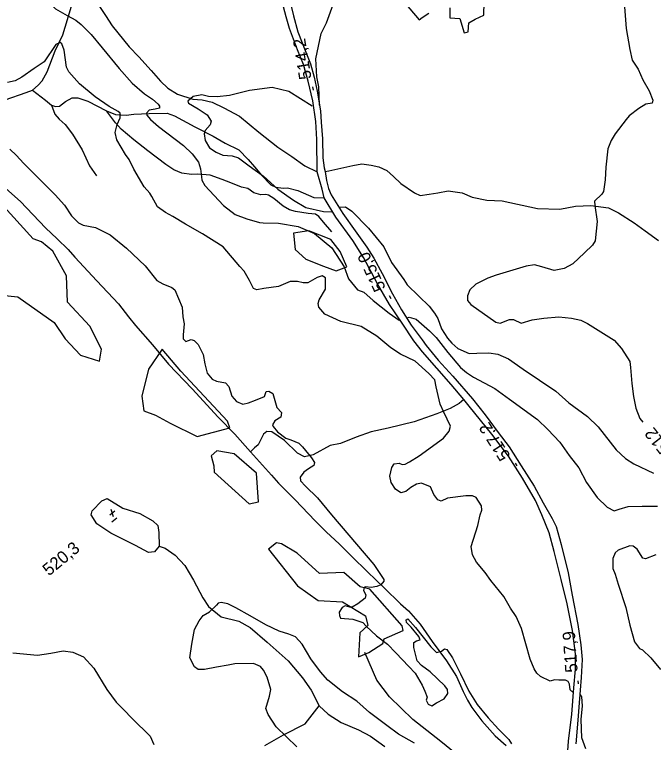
# Model space of a CAD drawing. Extents: x 347059 to 352153, y 6073752 to 6078601.
# Drawn here: x 347435.5 to 347667.7, y 6075672.7 to 6075937.3 of the extents above; entities that cross this region are included whole.
import ezdxf

# ---------------------------------------------------------------- set-up
doc = ezdxf.new("R2010")
doc.units = 0
for name, color, linetype in [('Level 1', 7, 'Continuous'), ('Level 19', 7, 'Continuous'), ('Level 2', 7, 'Continuous'), ('Level 22', 7, 'Continuous'), ('Level 3', 7, 'Continuous'), ('Level 4', 7, 'Continuous'), ('Level 44', 7, 'Continuous')]:
    doc.layers.add(name, color=color, linetype=linetype)

msp = doc.modelspace()

# ---------------------------------------------------------------- linework, layer by layer
at = {"layer": 'Level 1'}
for points in [[(347433.77, 6075888.41), (347436.13, 6075886.03), (347438.76, 6075883.33), (347446.24, 6075875.72), (347450.18, 6075871.74), (347453.65, 6075868.03), (347456.14, 6075864.16), (347458.7, 6075861.61), (347460.42, 6075860.75), (347464.89, 6075859.92), (347470.2, 6075857.16), (347476.2, 6075852.36), (347482.92, 6075845.93), (347487.22, 6075840.57), (347489.36, 6075839.39), (347492.66, 6075838.01), (347493.69, 6075837.16), (347496.38, 6075830.95), (347496.63, 6075827.37), (347497.12, 6075824.87), (347496.73, 6075820.86), (347496.74, 6075819.41), (347497.66, 6075818.46), (347499.6, 6075819.15), (347500.72, 6075818.75), (347502.17, 6075817.32), (347503.99, 6075813.68), (347504.61, 6075810.37), (347505.41, 6075806.88), (347507.27, 6075804.76), (347508.84, 6075803.99), (347512.16, 6075803.45), (347513.31, 6075802.02), (347514.46, 6075798.57), (347516.1, 6075796.66), (347518.46, 6075795.67), (347520.44, 6075796.09), (347522.99, 6075797.15), (347526.3, 6075798.47), (347526.96, 6075800.25), (347527.94, 6075800.33), (347529.3, 6075799.54), (347530.85, 6075794.4), (347532.54, 6075792.6), (347532.29, 6075790.96), (347530.04, 6075789.63), (347529.24, 6075788.19), (347529.43, 6075787.53), (347531.05, 6075785.57), (347534.09, 6075783.34), (347535.91, 6075782.73), (347538.82, 6075781.45), (347540.15, 6075780.17), (347543.45, 6075776.17), (347544.44, 6075774.49), (347544.19, 6075773.35), (347542.34, 6075772.08), (347540.64, 6075770.94), (347539.23, 6075769.12)], [(347539.23, 6075769.12), (347539.4, 6075767.8), (347541.16, 6075765.83), (347545.6, 6075761.58), (347550.65, 6075755.46), (347566.06, 6075737.31), (347569.73, 6075731.9), (347569.68, 6075731.32), (347568.55, 6075730.01), (347567.1, 6075729.32), (347565.04, 6075728.94), (347563.05, 6075729.27), (347562.59, 6075729.02), (347562.34, 6075727.89), (347563.12, 6075726.3), (347562.87, 6075725.16), (347560.21, 6075723.1), (347558.21, 6075721.84), (347557.28, 6075721.85), (347555.58, 6075722.3), (347554.59, 6075721.74), (347553.41, 6075719.97), (347553.59, 6075718.8), (347553.93, 6075717.9), (347558.38, 6075717.48), (347562.02, 6075716.27), (347563.27, 6075714.92), (347567.06, 6075711.45), (347571.04, 6075708.4), (347574.06, 6075705.22), (347578.72, 6075700.22), (347581.1, 6075697.82), (347583.58, 6075693.53), (347584.53, 6075691.27), (347585.4, 6075689.09), (347585.09, 6075688.04), (347585.81, 6075686.52), (347587.14, 6075686.03), (347588.83, 6075687.03), (347591.65, 6075688.57)], [(347538.01, 6075671.06), (347530.54, 6075678.37), (347527.58, 6075682.87), (347526.83, 6075685.05), (347528.13, 6075689.48), (347528.66, 6075691.92), (347527.25, 6075696.36), (347525.94, 6075698.89), (347524.9, 6075700.3), (347522.27, 6075701.33), (347515.49, 6075701.18), (347513.1, 6075700.8), (347508.84, 6075700.06), (347504.48, 6075699.12), (347502.14, 6075699.18), (347500.83, 6075700.09), (347499.16, 6075703.38), (347499.85, 6075708.37), (347500.88, 6075713.77), (347502.58, 6075716.92), (347504, 6075718.77), (347506.26, 6075720.11), (347508.84, 6075722.53)], [(347580.78, 6075672.43), (347575.07, 6075675.7), (347570.74, 6075678.78), (347564.5, 6075683.56), (347559.84, 6075687.72), (347554.71, 6075691.03), (347549.33, 6075695.34), (347546.7, 6075698.38), (347543.13, 6075703.03), (347540.02, 6075708.38), (347537.61, 6075711), (347535.17, 6075712.08), (347531.66, 6075713.15), (347526.79, 6075715.47), (347521.09, 6075718.74), (347515.85, 6075721.65), (347512.94, 6075723.08), (347510.61, 6075723.5), (347509.45, 6075723.26), (347508.84, 6075722.53)], [(347591.65, 6075688.57), (347592.99, 6075690.47), (347592.76, 6075691.87), (347591.8, 6075693.19), (347586.5, 6075698.33), (347583.32, 6075700.58), (347581.82, 6075702.39), (347580.54, 6075707.14), (347580.57, 6075709.02), (347581.57, 6075709.58), (347582.84, 6075709.97), (347582.37, 6075711.17), (347579.58, 6075714.54), (347577.93, 6075716.22), (347577.74, 6075717.25), (347578.42, 6075717.55), (347581.16, 6075714.39), (347586.79, 6075707.42), (347588.84, 6075705.42), (347590.69, 6075705.87), (347591.72, 6075706.74), (347592.57, 6075706.51), (347594.59, 6075703.43), (347597.58, 6075697.57), (347600.53, 6075691.28), (347603.55, 6075686.51), (347607.57, 6075681.64), (347611.3, 6075677.45), (347615.07, 6075673.68), (347616.08, 6075672.14)]]:
    msp.add_lwpolyline(points, dxfattribs=at)
at = {"layer": 'Level 19'}
for points in [[(347548.03, 6075870.71), (347547.21, 6075873.79), (347545.48, 6075880.08), (347545.28, 6075891.87), (347544.93, 6075898.45), (347543.83, 6075905.91), (347542.13, 6075913.08), (347540.52, 6075919.1), (347538.28, 6075924.44), (347535.41, 6075932.19), (347534.19, 6075936.44), (347532.69, 6075941.88)], [(347535.52, 6075942.28), (347536.9, 6075936.88), (347538.45, 6075931.03), (347541.31, 6075923.64), (347543.01, 6075919.36), (347544.4, 6075914.57), (347545.39, 6075909.45), (347546.64, 6075902.27), (347546.94, 6075898.22), (347547.37, 6075892.16), (347547.49, 6075885.15), (347548.02, 6075881.52), (347548.37, 6075880.27), (347548.89, 6075876.93), (347549.56, 6075874.02), (347550.57, 6075871.71), (347554.77, 6075864.95), (347559.26, 6075858.66), (347563.49, 6075852.67), (347566, 6075848.78), (347569.03, 6075843.13), (347572.78, 6075835.76), (347576.12, 6075829.93), (347579.65, 6075824.42), (347583.63, 6075819.07), (347585.1, 6075817), (347589.44, 6075811.59), (347594.72, 6075805.78), (347601.86, 6075797.56), (347606.45, 6075791.76), (347611.25, 6075785.38), (347615.27, 6075780.08), (347619.62, 6075773.24), (347624.29, 6075765.78), (347627.61, 6075759.72), (347630.91, 6075754.02), (347632.31, 6075751.16), (347634.09, 6075744.6), (347636.64, 6075734.33), (347638.17, 6075726.21), (347640.2, 6075715.58), (347641.27, 6075708.19), (347641.71, 6075702.83), (347641.46, 6075696.27), (347640.72, 6075687.11), (347640.23, 6075680.73), (347639.42, 6075672.19)], [(347636.32, 6075666.14), (347636.77, 6075673.09), (347638, 6075682.9), (347638.78, 6075692.54), (347639.29, 6075699.25), (347639.39, 6075704.84), (347638.29, 6075713.33), (347636.27, 6075723.07), (347634.18, 6075731.92), (347631.63, 6075742.11), (347629.83, 6075748.87), (347627.12, 6075755.38), (347624.76, 6075760.67), (347620.05, 6075768.71), (347614.93, 6075776.69), (347608.89, 6075784.71), (347600.73, 6075794.92), (347598.73, 6075797.31), (347594.14, 6075802.78), (347583.71, 6075814.67), (347580.6, 6075818.65), (347576.29, 6075825.08), (347571.73, 6075831.89), (347567.42, 6075839.38), (347562.33, 6075848.93), (347558.45, 6075855.21), (347552.25, 6075863.58), (347548.03, 6075870.71)]]:
    msp.add_lwpolyline(points, dxfattribs=at)
at = {"layer": 'Level 2'}
for points in [[(347546.28, 6075904.34), (347546.31, 6075904.34), (347546.04, 6075911), (347545.31, 6075914.68), (347544.95, 6075921.26), (347546.87, 6075930.39), (347548.84, 6075934.27), (347553.19, 6075946.39), (347552.76, 6075954.34)], [(347435.26, 6075947), (347440.72, 6075945.85), (347444.21, 6075944.67), (347446.99, 6075942.75), (347450.35, 6075939.33), (347454.54, 6075936.97), (347457.69, 6075935.26), (347459.64, 6075933.7), (347463.27, 6075930.11), (347467.36, 6075925.18), (347473.51, 6075917.74), (347478.21, 6075912.38), (347482.68, 6075908.43), (347485.54, 6075906.57), (347487.68, 6075904.78), (347488.11, 6075903.95), (347488.18, 6075903.21)], [(347657.1, 6075940.07), (347657.74, 6075932.23), (347659.12, 6075924.6), (347659.99, 6075920.67), (347662.16, 6075917.41), (347663.84, 6075913.62), (347666.15, 6075909.55), (347667.43, 6075906.23), (347667.18, 6075905.08), (347664.96, 6075904.7), (347662.33, 6075903.2), (347658.86, 6075900.46)], [(347503.73, 6075857.6), (347497.62, 6075861.04), (347493.04, 6075863.83), (347490.31, 6075865.34), (347487.46, 6075867.34), (347485.32, 6075871.1), (347484.64, 6075872.39), (347482.55, 6075874.61), (347478.76, 6075881.11), (347477.07, 6075884.59), (347475.77, 6075886.48), (347472.68, 6075891.8), (347471.99, 6075894.45), (347472.74, 6075897.35), (347473.89, 6075899.7), (347473.82, 6075901.45), (347473.14, 6075902.07), (347469.82, 6075903.83), (347464.77, 6075907.34), (347459.05, 6075912.17), (347455.19, 6075916.48), (347454.39, 6075918.13), (347453.48, 6075924.37), (347452.64, 6075926.67), (347452.07, 6075927.16), (347450.48, 6075926.47), (347446.25, 6075920.14), (347442.57, 6075917.66), (347438.15, 6075914.55), (347435.71, 6075913.18), (347432.91, 6075912.57)], [(347543.64, 6075904.02), (347535.2, 6075909.37), (347529.12, 6075910.82), (347520.81, 6075909.75), (347513.54, 6075907.91), (347509.1, 6075907.36), (347505.92, 6075907.51), (347503.59, 6075908.09), (347500.34, 6075907.51), (347498.5, 6075905.87), (347498.74, 6075905.12), (347502.17, 6075903.07), (347505.44, 6075900.88), (347506.88, 6075898.5), (347506.53, 6075897.15), (347504.75, 6075895.11), (347504.41, 6075893.94), (347504.69, 6075891.52), (347506.32, 6075888.9), (347508.77, 6075887.22), (347511.13, 6075886.13), (347514.59, 6075885.96)], [(347488.18, 6075903.21), (347486.56, 6075902.93), (347484.36, 6075902.55), (347483.46, 6075901.49), (347483.52, 6075900.67), (347484.82, 6075899.1), (347487.77, 6075896.66), (347496.87, 6075889.67), (347499.99, 6075886.7), (347502.3, 6075883.59), (347503.08, 6075881.2), (347503.38, 6075878.27), (347503.56, 6075877.1), (347504.61, 6075875.19), (347511.44, 6075867.89), (347515.61, 6075864.61), (347519.88, 6075862.99), (347524.53, 6075861.69), (347525.87, 6075861.54), (347531.43, 6075861.48), (347538.49, 6075860.2), (347544.48, 6075857.71), (347550.84, 6075852.5), (347555.31, 6075845.61), (347555.31, 6075845.61), (347556.85, 6075841.27), (347560.08, 6075837.16), (347562.42, 6075836.37), (347565.84, 6075833.34), (347571.67, 6075828.74), (347575.26, 6075826.23), (347575.48, 6075826.29)], [(347658.86, 6075900.46), (347657.72, 6075899.11), (347653.72, 6075893.94), (347652.25, 6075891.52), (347651.09, 6075888.43), (347650.39, 6075881.87), (347650.09, 6075877.23), (347649.47, 6075873), (347648.94, 6075872.03), (347646.22, 6075869.51), (347646.36, 6075867.89), (347647.19, 6075862.06), (347646.45, 6075855.07), (347645.5, 6075853.48), (347642.67, 6075850.61), (347638.36, 6075846.64), (347635.21, 6075844.97), (347631.57, 6075844.21), (347627.11, 6075845.57), (347624.4, 6075846.26), (347621.45, 6075845.8), (347610.51, 6075842.59), (347607.42, 6075841.49), (347603.13, 6075839.27), (347600.96, 6075837.21), (347600.1, 6075835.03), (347600.08, 6075833.29), (347601.26, 6075831.87), (347610.33, 6075825.43), (347611.97, 6075825.06), (347615.37, 6075826.41), (347616.83, 6075826.42), (347619.54, 6075825.08), (347623.59, 6075826.31)], [(347514.59, 6075885.96), (347516.84, 6075885.17), (347520.78, 6075882.34), (347526, 6075878.6), (347531.2, 6075873.76), (347536.85, 6075869.83), (347541.39, 6075867.15), (347547.75, 6075865.64), (347550.6, 6075865.58), (347550.94, 6075865.8)], [(347553.32, 6075867.29), (347555.75, 6075867.43)], [(347555.75, 6075867.43), (347558.03, 6075865.82), (347564.08, 6075859.66), (347569.71, 6075852.91), (347572.49, 6075847.2), (347576.9, 6075840.92), (347578.19, 6075839.07), (347582.46, 6075834.97), (347586.1, 6075831.22), (347588.12, 6075828.78), (347589.31, 6075826.85), (347590.62, 6075823.02), (347592.77, 6075819.62), (347594.34, 6075817.88), (347596.63, 6075815.92), (347600.74, 6075814.02), (347603.52, 6075814.19), (347607.82, 6075814.3), (347611.12, 6075813.85), (347615.03, 6075812.18), (347620.27, 6075808.42), (347632.24, 6075800.4), (347636.93, 6075796.18), (347643.66, 6075791.12), (347647.53, 6075787.41), (347649.81, 6075784.66), (347654.16, 6075779.08), (347657.57, 6075775.93), (347660.52, 6075773.98), (347667.7, 6075770.62)], [(347603.41, 6075738.24), (347601.85, 6075740.93), (347601.48, 6075743.93), (347603.81, 6075751.55), (347604.69, 6075755.45), (347605.35, 6075757.06), (347605.14, 6075758.74), (347603.18, 6075761.75), (347601.93, 6075762.31), (347599.54, 6075762.31), (347592.86, 6075761.42), (347590.51, 6075760.4), (347589.25, 6075760.81), (347587.85, 6075762.83), (347586.59, 6075765.62), (347583.31, 6075766.87), (347581.61, 6075766.53), (347579.54, 6075765.34), (347577.73, 6075763.84), (347575.81, 6075763.44), (347573.97, 6075764.7), (347572.32, 6075767.18), (347571.89, 6075769.46), (347572.62, 6075772.58), (347573.48, 6075773.95), (347575.24, 6075774.22), (347576.35, 6075773.68), (347577.38, 6075773.88), (347579.02, 6075774.69), (347582.47, 6075776.82), (347591.36, 6075783.24), (347593.47, 6075785.88), (347593.89, 6075787.67), (347591.43, 6075792.73), (347590.11, 6075795.6), (347588.68, 6075801.92), (347588.19, 6075804.51), (347586.01, 6075806.79), (347581.11, 6075811.27), (347575.75, 6075813.83), (347572.27, 6075816.13), (347567.15, 6075820.34), (347561.42, 6075823.94), (347554, 6075825.65), (347548.19, 6075828.37), (347546.07, 6075830.93), (347545.81, 6075832.21), (347546.12, 6075833.6), (347548.48, 6075837.44), (347548.47, 6075841.58), (347547.23, 6075842.33), (347545.48, 6075841.73), (347542.04, 6075839.76), (347540.34, 6075839.81), (347538.34, 6075840.29), (347535.58, 6075840.26), (347531.42, 6075838.43), (347526.12, 6075837.66), (347523.49, 6075837.21), (347522.35, 6075837.74), (347520.82, 6075840.58), (347518.9, 6075844.06), (347517.36, 6075845.76), (347511.24, 6075852.81), (347503.73, 6075857.6)], [(347577.99, 6075827.01), (347578.84, 6075827.26), (347581.47, 6075826.57), (347586.31, 6075822.32)], [(347623.59, 6075826.31), (347627.88, 6075826.93), (347633.32, 6075827.45), (347637.87, 6075826.95), (347641.29, 6075826.2), (347643.73, 6075825.02), (347653.43, 6075818.95), (347656.06, 6075815.94), (347659.04, 6075811.22), (347659.33, 6075808.94), (347659.81, 6075803.21), (347660.45, 6075798.41), (347661.28, 6075794.18), (347662.75, 6075790.48), (347663.77, 6075789.15)], [(347586.31, 6075822.32), (347588.76, 6075819.85), (347592.96, 6075814.45), (347597.51, 6075808.95), (347599.67, 6075807.15), (347602.26, 6075805.46), (347610.07, 6075801.32), (347615.37, 6075797.49), (347625.49, 6075790.08)], [(347625.49, 6075790.08), (347629.28, 6075786.46), (347633.64, 6075781.85), (347637.1, 6075777.02), (347640.53, 6075772.56), (347643.36, 6075767.21), (347647.21, 6075761.77), (347650.8, 6075758.24), (347653.36, 6075756.91), (347655.16, 6075757.46), (347658.52, 6075758.39), (347663.55, 6075758.57), (347669.15, 6075758.55)], [(347668.49, 6075740.88), (347664.78, 6075739.42), (347663.79, 6075739.65), (347661.77, 6075742.9), (347660.35, 6075743.97), (347659.05, 6075744.09), (347654.9, 6075742.52), (347653.71, 6075741.54), (347652.95, 6075739.58), (347652.89, 6075735.95), (347653.71, 6075733.84), (347654.89, 6075730.17), (347657.64, 6075721.7), (347659.07, 6075715.31), (347660.75, 6075709.27), (347662.55, 6075706.77), (347663.74, 6075706.3), (347666.74, 6075703.47), (347670.19, 6075699.15)], [(347638.63, 6075690.66), (347637.43, 6075691.81), (347637.11, 6075693.8), (347636.63, 6075694.86), (347635.66, 6075695.25), (347633.26, 6075695.25), (347631.68, 6075695.4), (347630.18, 6075694.96), (347626.57, 6075696.61), (347625.3, 6075697.82), (347624.29, 6075699.37), (347622.81, 6075702.91), (347619.67, 6075714.09), (347617.83, 6075718.4), (347615.66, 6075721.5), (347613.24, 6075725.72), (347608.57, 6075731.52), (347606.45, 6075734.41), (347603.41, 6075738.24)], [(347643.15, 6075670.3), (347641.65, 6075674.36), (347641.42, 6075681.06), (347641.88, 6075685.95), (347641.69, 6075689.23), (347641.13, 6075689.94), (347640.95, 6075689.99)]]:
    msp.add_lwpolyline(points, dxfattribs=at)
at = {"layer": 'Level 22'}
for points in [[(347432.08, 6075906.33), (347439.71, 6075908.94), (347441.93, 6075909.79), (347444.02, 6075911.65), (347445.48, 6075913.2), (347447.31, 6075916.43), (347450.25, 6075924.16), (347452.97, 6075929.95), (347454.66, 6075935.55), (347457.11, 6075943.69)], [(347441.93, 6075909.79), (347446.65, 6075906.22), (347448.86, 6075904.35), (347450.32, 6075903.87), (347451.83, 6075903.95), (347454, 6075905.73), (347456.45, 6075907.01), (347458.43, 6075906.97), (347462.04, 6075905.84), (347468.84, 6075902.32), (347472.1, 6075900.97), (347475.99, 6075900.75), (347478.82, 6075901.14), (347484.37, 6075901.37), (347490.89, 6075901.51), (347493.65, 6075900.49), (347500.99, 6075896.43), (347507.62, 6075893.11), (347512.06, 6075890.49), (347516.92, 6075888.08), (347520.32, 6075884.56), (347522.69, 6075881.98), (347525.22, 6075878.85), (347528.58, 6075875.38), (347530.47, 6075874.58), (347533.09, 6075874.18), (347534.72, 6075874.29), (347538.48, 6075873.35), (347544.27, 6075870.75), (347548.03, 6075870.71)], [(347448.86, 6075904.35), (347450.11, 6075901.05), (347451.71, 6075899.26), (347453.87, 6075897.27), (347456.58, 6075893.86), (347460.03, 6075888.07), (347462.67, 6075882.27), (347465.19, 6075878.71)], [(347550.75, 6075858.35), (347547.72, 6075861.79), (347546.01, 6075863.88), (347544.81, 6075864.75), (347542.23, 6075865.03), (347537.56, 6075865.71), (347535.41, 6075866.36), (347533.06, 6075867.6), (347529.69, 6075870.38), (347527.79, 6075871.63), (347526.84, 6075871.86), (347524.99, 6075871.72), (347522.41, 6075872.53), (347520.24, 6075874), (347517.93, 6075874.58), (347514.02, 6075876.06), (347510.98, 6075877.31), (347506.59, 6075878.91), (347502.11, 6075879.3), (347499.74, 6075879.15), (347496.32, 6075879.62), (347493.32, 6075880.82), (347490.39, 6075882.84), (347483.9, 6075887.76), (347478.76, 6075891.73), (347474.22, 6075895.61), (347472.13, 6075897.97), (347468.84, 6075902.32)], [(347432.26, 6075874.1), (347437.6, 6075869.28), (347446.72, 6075859.79), (347450.95, 6075855.73), (347455, 6075851.9), (347457.41, 6075849.08), (347465.39, 6075840.48), (347473.22, 6075832.14), (347476.88, 6075827.44), (347479.44, 6075824.29), (347485.62, 6075817.17), (347491.42, 6075810.23), (347500.01, 6075801.18), (347509.44, 6075790.89), (347515.58, 6075784.79), (347521.25, 6075778.35), (347528.91, 6075769.78), (347531.41, 6075766.96), (347537.51, 6075760.81), (347544.67, 6075753.25), (347546.3, 6075751.71), (347548.86, 6075749.16), (347553.39, 6075744.84), (347558.07, 6075740.27), (347563.8, 6075734.64), (347569.81, 6075728.87), (347575.69, 6075723.07), (347578.62, 6075720.53), (347582.91, 6075715.62), (347587.25, 6075709.33), (347592.43, 6075702.32), (347596.06, 6075696.69), (347598.55, 6075691.15), (347600.14, 6075688.07), (347601.72, 6075685.35), (347605.32, 6075680.46), (347610.14, 6075675.1), (347614.13, 6075671.59)], [(347598.73, 6075797.31), (347597.11, 6075795.92), (347593.84, 6075794.02), (347588.94, 6075792.08), (347580.73, 6075789.26), (347571.22, 6075786.91), (347565.03, 6075785.59), (347559.61, 6075783.66), (347553.92, 6075781.34), (347550.17, 6075780.61), (347544, 6075777.27), (347540.9, 6075776.5), (347538.32, 6075777.83), (347533.57, 6075782.49), (347528.99, 6075785.64), (347527.13, 6075785.7), (347525.92, 6075784.74), (347523.96, 6075780.88), (347522.7, 6075779.72), (347521.25, 6075778.35)], [(347648.91, 6075623.01), (347646.75, 6075624.85), (347638.88, 6075633.32), (347633.65, 6075640.29), (347627.33, 6075645.73), (347617.11, 6075652.02), (347602.78, 6075662.93), (347590.42, 6075672.95), (347580.17, 6075681.03), (347571.73, 6075689.3), (347567.16, 6075695.32), (347562.74, 6075705.39)]]:
    msp.add_lwpolyline(points, dxfattribs=at)
at = {"layer": 'Level 3'}
for p, q in [((347544.07, 6075909.78), (347543.87, 6075910.97)), ((347572.29, 6075833.99), (347571.77, 6075835.07)), ((347618.19, 6075773.21), (347617.54, 6075774.22)), ((347470.05, 6075755.37), (347471.86, 6075756.86)), ((347470.51, 6075757.5), (347471.34, 6075754.75)), ((347470.77, 6075752.85), (347472.62, 6075754.38)), ((347640.39, 6075693.91), (347640.31, 6075695.11))]:
    msp.add_line(p, q, dxfattribs=at)
at = {"layer": 'Level 4'}
for points in [[(347463.83, 6075944.13), (347468.54, 6075936.97), (347470.89, 6075933.17), (347477.07, 6075925.53), (347480.62, 6075921.92), (347485.13, 6075917.01), (347488.46, 6075913.14), (347491.19, 6075910.56), (347494.73, 6075908.38), (347500.29, 6075906.49), (347503.69, 6075906.31), (347507.29, 6075905.46), (347511.58, 6075903.38), (347517.17, 6075900.38), (347524.26, 6075894.58), (347531.17, 6075889.08), (347536.25, 6075885.64), (347540.97, 6075882.34), (347545.48, 6075880.08)], [(347548.37, 6075880.27), (347549.63, 6075880.54), (347558.41, 6075882.39), (347561.68, 6075882.99), (347565.1, 6075882.52), (347567.87, 6075881.94), (347570.79, 6075880.66), (347573.19, 6075878.48), (347575.88, 6075875.87), (347580.84, 6075872.47), (347582.93, 6075871.53), (347586.14, 6075871.94), (347589.28, 6075872.51), (347593.09, 6075873.2), (347598.12, 6075872.44), (347601.76, 6075870.94), (347607.1, 6075869.84), (347612.66, 6075869.61), (347625.53, 6075866.79), (347633.63, 6075866.53), (347639.3, 6075867.69), (347644.94, 6075867.91), (347651.28, 6075867.05), (347654.98, 6075865.22), (347660.61, 6075861.56), (347664.68, 6075858.68), (347669.46, 6075855.13)], [(347487.52, 6075751.59), (347487.86, 6075749.01), (347488.02, 6075744), (347486.32, 6075741.93), (347484.2, 6075741.77), (347479.46, 6075744.27), (347470.47, 6075748.72), (347465.39, 6075752.15), (347463.35, 6075755.47), (347463.66, 6075756.87), (347467.14, 6075760.47), (347469.07, 6075761.38), (347474.87, 6075757.82), (347481.04, 6075755.94), (347485.72, 6075753.23), (347487.52, 6075751.59)], [(347488.02, 6075744), (347490.18, 6075743.24), (347493.78, 6075740.73), (347497.37, 6075737.01), (347500.48, 6075731.66), (347503.88, 6075725.27), (347505.92, 6075722.03), (347510.61, 6075718.35), (347517.01, 6075716.73), (347521.15, 6075714.39), (347527.24, 6075709.1), (347534.89, 6075702.35), (347540.14, 6075696.18), (347543.27, 6075691.68), (347546.19, 6075685.93), (347549.48, 6075683), (347554.23, 6075679.96), (347560.42, 6075677.26), (347564.85, 6075674.94), (347570.04, 6075671.13)], [(347434.88, 6075705.24), (347443.76, 6075704.42), (347448.64, 6075705.07), (347453.14, 6075705.91), (347456.64, 6075705.45), (347460.5, 6075703.78), (347464.23, 6075699.72), (347468.95, 6075691.9), (347472.39, 6075687.29), (347475.04, 6075684.58), (347478.22, 6075681.33), (347484.75, 6075674.91), (347486.07, 6075671.89)], [(347526.38, 6075671.49), (347533.26, 6075675.45), (347541.04, 6075679.43), (347546.19, 6075685.93)]]:
    msp.add_lwpolyline(points, dxfattribs=at)
at = {"layer": 'Level 44'}
for points in [[(347577.1, 6075941.75), (347582.56, 6075935.39), (347583.66, 6075936.18), (347585.98, 6075937.83)], [(347602.93, 6075935.61), (347606.06, 6075937.08), (347606.09, 6075941.8)], [(347593.71, 6075939.75), (347593.69, 6075936.16), (347597.26, 6075935.88), (347598.89, 6075930.63), (347600.39, 6075931), (347600.63, 6075934.24), (347602.93, 6075935.61)], [(347430.67, 6075835.3), (347436.62, 6075834.69), (347449.92, 6075825.33), (347453.84, 6075819.36), (347459.46, 6075813.5), (347466.34, 6075811.27), (347467.08, 6075815.68), (347462.77, 6075824.03), (347454.69, 6075832.75), (347454.29, 6075842.34), (347449.38, 6075851.22), (347445.26, 6075854.61), (347442.19, 6075855.74), (347430.47, 6075868.68)], [(347547.76, 6075845.78), (347552.34, 6075844.13), (347556.2, 6075845.62), (347553.86, 6075851.17), (347550.44, 6075855.49), (347542.47, 6075858.63), (347536.8, 6075857.84), (347537.49, 6075851.94), (347541.28, 6075848.4), (347547.76, 6075845.78)], [(347491.98, 6075788.77), (347501.89, 6075783.87), (347513.73, 6075787.1), (347512.86, 6075789.52), (347495.84, 6075807.6), (347489.08, 6075815.65), (347484.15, 6075808.41), (347481.78, 6075798.54), (347482.42, 6075793.23), (347486.68, 6075791.6), (347491.98, 6075788.77)], [(347508.04, 6075770.92), (347520.78, 6075759.4), (347524.16, 6075760.2), (347523.41, 6075770.55), (347515.28, 6075777.57), (347509.04, 6075778.7), (347506.87, 6075776.84), (347507.89, 6075773.2), (347508.04, 6075770.92)], [(347530.72, 6075745.19), (347527.79, 6075742.98), (347538.36, 6075729.61), (347545.81, 6075724.25), (347554.62, 6075723.82), (347562.97, 6075718.65), (347563.84, 6075715.17), (347560.97, 6075712.56), (347560.47, 6075703.84), (347564.23, 6075705.42), (347569.34, 6075708.59), (347569.8, 6075710.34), (347576.75, 6075713.3), (347576.4, 6075715.11), (347564.6, 6075728.33), (347561.11, 6075729.24), (347555.11, 6075734.49), (347546.24, 6075734.11), (347538.22, 6075741.53), (347532.48, 6075744.89), (347530.72, 6075745.19)]]:
    msp.add_lwpolyline(points, dxfattribs=at)

# ---------------------------------------------------------------- texts
at = {"layer": 'Level 2'}
msp.add_text('512', height=4.5, rotation=128.2892, dxfattribs=at).set_placement((347673.88, 6075779.74))
at = {"layer": 'Level 3'}
for s, rotation, p in [('514,2', 99.173, (347543.43, 6075914.06)), ('515,0', 115.7114, (347570.47, 6075837.9)), ('517,2', 122.7097, (347615.9, 6075776.86)), ('  520,3', 39.57, (347445.38, 6075730.85)), ('517,9', 94.0264, (347640.14, 6075698.23))]:
    msp.add_text(s, height=4.5, rotation=rotation, dxfattribs=at).set_placement(p)

doc.saveas('drawing.dxf')
